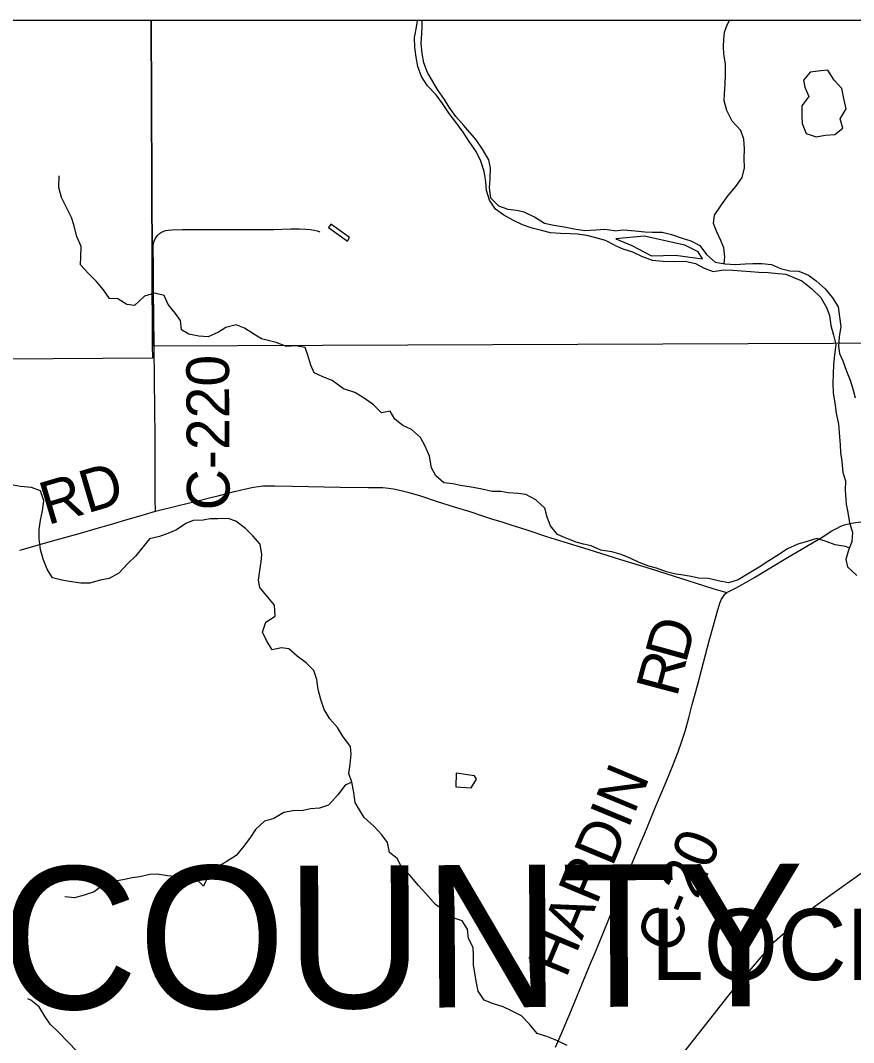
# Model space of a CAD drawing. Extents: x -87 to 2145, y -2128 to 440.
# Drawn here: x 904.904 to 906.012, y 243.878 to 245.238 of the extents above; entities that cross this region are included whole.
import ezdxf

# ---------------------------------------------------------------- set-up
doc = ezdxf.new("R2010")
doc.units = 0
for name, color, linetype in [('GM_X_Corporation_Text', 7, 'Continuous'), ('GM_X_County_Road', 7, 'Continuous'), ('GM_X_County_Road_Text', 7, 'Continuous'), ('GM_X_County_Text', 7, 'Continuous'), ('GM_X_Major_River', 7, 'Continuous'), ('GM_X_Minor_Lake', 7, 'Continuous'), ('GM_X_Minor_River', 7, 'Continuous'), ('GM_X_Rail_Line', 7, 'Continuous'), ('GM_X_Township_Text', 7, 'Continuous'), ('SH_Cut_Line', 7, 'Continuous'), ('SN_P_Text', 7, 'Continuous')]:
    doc.layers.add(name, color=color, linetype=linetype)

msp = doc.modelspace()

# ---------------------------------------------------------------- linework, layer by layer
at = {"layer": 'GM_X_County_Road'}
for points in [[(905.0835, 244.5851), (905.0833, 244.6019), (905.0832, 244.6199), (905.0832, 244.6373), (905.0831, 244.6597), (905.0831, 244.6852), (905.0826, 244.7206), (905.0819, 244.802), (905.0813, 244.847), (905.081, 244.8754), (905.081, 244.8934), (905.0809, 244.9089), (905.0809, 244.912), (905.0803, 244.9344), (905.0804, 244.9381), (905.081, 244.9418), (905.0819, 244.9448), (905.0831, 244.9476), (905.0847, 244.9503), (905.0867, 244.9527), (905.0889, 244.9548), (905.0915, 244.9565), (905.0937, 244.9576), (905.0967, 244.9586), (905.1003, 244.9593), (905.1053, 244.9598), (905.1196, 244.9599), (905.1326, 244.96), (905.1451, 244.9601), (905.178, 244.9601), (905.2029, 244.9601), (905.2209, 244.96), (905.2408, 244.9602), (905.2638, 244.9608), (905.275, 244.961), (905.2836, 244.9607), (905.2898, 244.9601), (905.2947, 244.9592), (905.2989, 244.9582), (905.3012, 244.9573), (905.3023, 244.9567)], [(905.0835, 244.5851), (905.1143, 244.5928), (905.1364, 244.5982), (905.1555, 244.6029), (905.1682, 244.606), (905.1886, 244.6113), (905.2037, 244.615), (905.214, 244.6171), (905.2207, 244.6182), (905.2262, 244.6188), (905.2317, 244.6191), (905.2423, 244.6191), (905.2659, 244.6186), (905.3291, 244.6174), (905.3664, 244.6168), (905.3775, 244.6168), (905.3862, 244.6167), (905.3935, 244.6161), (905.4002, 244.6152), (905.4105, 244.613), (905.4195, 244.6107), (905.4361, 244.6056), (905.4585, 244.5983), (905.481, 244.591), (905.5018, 244.5847), (905.5189, 244.579), (905.5308, 244.5753), (905.5444, 244.5709), (905.5562, 244.5672), (905.5775, 244.5605), (905.604, 244.5515), (905.6268, 244.5445), (905.6589, 244.5346), (905.7025, 244.5211), (905.7417, 244.509), (905.814, 244.4861), (905.8263, 244.482), (905.8436, 244.477)], [(904.9029, 244.5333), (904.9202, 244.5383), (904.9466, 244.5457), (904.9836, 244.5561), (905.0045, 244.5622), (905.0236, 244.5677), (905.0427, 244.5733), (905.069, 244.5809), (905.0835, 244.5851)], [(905.8436, 244.477), (905.8543, 244.4824), (905.8642, 244.4878), (905.8798, 244.4968), (905.9245, 244.5236), (905.9705, 244.5509), (905.9837, 244.559), (905.9896, 244.5623), (905.9957, 244.5653), (906.0003, 244.567), (906.0055, 244.5685), (906.0122, 244.5697), (906.0319, 244.5725), (906.0429, 244.5739), (906.0558, 244.5756), (906.0663, 244.5772)], [(905.616, 243.8719), (905.6238, 243.8901), (905.6369, 243.9217), (905.644, 243.9389), (905.652, 243.9585), (905.661, 243.9802), (905.668, 243.9969), (905.6792, 244.0239), (905.6867, 244.0422), (905.6944, 244.0606), (905.7039, 244.0829), (905.7145, 244.1087), (905.7303, 244.1466), (905.7337, 244.1546), (905.7418, 244.1741), (905.7482, 244.1896), (905.7629, 244.2252), (905.7718, 244.247), (905.7789, 244.265), (905.7835, 244.2779), (905.7882, 244.2927), (905.7931, 244.3101), (905.7978, 244.3281), (905.8046, 244.3533), (905.8154, 244.3942), (905.8205, 244.4128), (905.8259, 244.4331), (905.831, 244.451), (905.8347, 244.4629), (905.8369, 244.4682), (905.8392, 244.4722), (905.8413, 244.4748), (905.8436, 244.477)]]:
    msp.add_lwpolyline(points, dxfattribs=at)
at = {"layer": 'GM_X_Major_River'}
for points in [[(905.6953, 244.9386), (905.6824, 244.9455), (905.6696, 244.9492), (905.6574, 244.9521), (905.6449, 244.9539), (905.6354, 244.9544), (905.6225, 244.9547), (905.6092, 244.9557), (905.5974, 244.9586), (905.5849, 244.9619), (905.5721, 244.9663), (905.56, 244.9719), (905.5472, 244.979), (905.5359, 244.9872), (905.5278, 244.9992), (905.5242, 245.0119), (905.5229, 245.0241), (905.5209, 245.0371), (905.5166, 245.0509), (905.5104, 245.064), (905.5011, 245.0772), (905.4929, 245.0895), (905.4833, 245.1031), (905.4744, 245.1143), (905.4655, 245.1278), (905.457, 245.1394), (905.4454, 245.1511), (905.4376, 245.1638), (905.4325, 245.1769), (905.4305, 245.1892), (905.4288, 245.2022), (905.4283, 245.2155), (905.4309, 245.2292), (905.432, 245.2383)], [(905.6945, 244.9584), (905.6812, 244.9601), (905.6694, 244.9591), (905.6549, 244.9583), (905.6405, 244.9604), (905.6272, 244.963), (905.6136, 244.9655), (905.6014, 244.9681), (905.5879, 244.9763), (905.5743, 244.9831), (905.5641, 244.9852), (905.5527, 244.9869), (905.5402, 244.991), (905.5297, 245.0018), (905.5281, 245.0156), (905.5291, 245.0278), (905.5293, 245.0415), (905.5269, 245.053), (905.5188, 245.0669), (905.5103, 245.0793), (905.4939, 245.0987), (905.4834, 245.1103), (905.4745, 245.1231), (905.4683, 245.1331), (905.4586, 245.1463), (905.4512, 245.1594), (905.4457, 245.169), (905.4406, 245.1817), (905.4382, 245.1943), (905.4369, 245.2081), (905.4379, 245.2207), (905.4385, 245.2302), (905.4383, 245.2383)], [(905.6945, 244.9584), (905.7065, 244.9597), (905.7217, 244.9584), (905.7349, 244.9568), (905.7444, 244.9565), (905.7577, 244.9564), (905.7702, 244.9536), (905.7844, 244.9485), (905.7957, 244.9451), (905.8077, 244.9386), (905.8167, 244.9268), (905.8285, 244.9165), (905.8414, 244.9145), (905.8547, 244.9136), (905.8684, 244.9143), (905.8783, 244.9147), (905.8904, 244.915), (905.9033, 244.9134), (905.9153, 244.9084), (905.9277, 244.9053), (905.9395, 244.9048), (905.9526, 244.8994), (905.9626, 244.8918), (905.9748, 244.8811), (905.9842, 244.8693), (905.9918, 244.8572), (905.9936, 244.8438), (905.9954, 244.8312), (905.9931, 244.8175), (905.9922, 244.8046), (905.9938, 244.795), (905.998, 244.7853), (906.0032, 244.7718), (906.0081, 244.7598), (906.0115, 244.7482), (906.0145, 244.7363)], [(905.8116, 244.921), (905.8055, 244.9306), (905.7879, 244.9393), (905.7336, 244.9511), (905.6959, 244.9479)], [(905.6953, 244.9386), (905.7056, 244.9346), (905.7184, 244.9303), (905.7304, 244.9246), (905.7446, 244.9195), (905.759, 244.9178), (905.7735, 244.9177), (905.7883, 244.9179), (905.8019, 244.9148), (905.8138, 244.9086), (905.8258, 244.9044), (905.8396, 244.9065), (905.8517, 244.9061), (905.8635, 244.9053), (905.8752, 244.9041), (905.8862, 244.9033), (905.8988, 244.9029), (905.912, 244.9016), (905.9222, 244.9005), (905.9339, 244.8959), (905.9436, 244.8917), (905.9569, 244.8813), (905.9687, 244.8695), (905.9769, 244.8555), (905.9804, 244.8458), (905.9822, 244.8324), (905.9859, 244.8193), (905.9889, 244.807), (905.9869, 244.7933), (905.9857, 244.7804), (905.9848, 244.7557), (905.9855, 244.7423), (905.9873, 244.7293), (905.9895, 244.7155), (905.9924, 244.7009), (905.9937, 244.6841), (905.9948, 244.6734), (905.9952, 244.6634), (905.9967, 244.6516), (905.9981, 244.6366), (906.0015, 244.6255), (906.0014, 244.6133), (906.0027, 244.5945), (906.005, 244.5834), (906.0071, 244.5696), (906.0109, 244.5573), (906.01, 244.5447), (906.0055, 244.5335), (906.002, 244.521), (906.0043, 244.5114), (906.0168, 244.4999)], [(905.6959, 244.9479), (905.7172, 244.9388), (905.7437, 244.9252), (905.7757, 244.926), (905.8116, 244.921)]]:
    msp.add_lwpolyline(points, dxfattribs=at)
at = {"layer": 'GM_X_Minor_Lake'}
for points in [[(905.9549, 245.1696), (905.9458, 245.1589), (905.9477, 245.1493), (905.953, 245.1373), (905.9438, 245.1247), (905.9434, 245.1113), (905.9441, 245.101), (905.9494, 245.0879), (905.9625, 245.0836), (905.9748, 245.0857)], [(905.9748, 245.0857), (905.9877, 245.0865), (905.9983, 245.0949), (905.9945, 245.1072), (906.0026, 245.1206), (905.9993, 245.1345), (905.9967, 245.1479), (905.9868, 245.159), (905.9782, 245.1719), (905.9687, 245.1714), (905.9549, 245.1696)], [(905.3168, 244.967), (905.3137, 244.9629), (905.3391, 244.9444)], [(905.3391, 244.9444), (905.3415, 244.9493), (905.3168, 244.967)], [(905.508, 244.2333), (905.4837, 244.2365), (905.4833, 244.2185)], [(905.4833, 244.2185), (905.5038, 244.217), (905.5105, 244.2286), (905.508, 244.2333)]]:
    msp.add_lwpolyline(points, dxfattribs=at)
at = {"layer": 'GM_X_Minor_River'}
for points in [[(905.8402, 244.9147), (905.8413, 244.9236), (905.8399, 244.9359), (905.8356, 244.9456), (905.83, 244.958), (905.8262, 244.968), (905.8273, 244.9794), (905.8366, 244.9928), (905.8454, 245.0054), (905.856, 245.0173), (905.8644, 245.0292), (905.8672, 245.042), (905.8669, 245.0546), (905.8673, 245.0676), (905.8666, 245.0802), (905.8625, 245.0918), (905.8511, 245.1044), (905.8436, 245.1184), (905.8403, 245.1314), (905.8406, 245.141), (905.8418, 245.1531), (905.8419, 245.1668), (905.842, 245.1802), (905.8398, 245.194), (905.8394, 245.2035), (905.8398, 245.2131), (905.8408, 245.2226), (905.8442, 245.2323), (905.8472, 245.2383)], [(905.691, 244.5311), (905.6763, 244.5333), (905.6631, 244.5393), (905.6533, 244.5414), (905.6431, 244.5439), (905.631, 244.5488), (905.6185, 244.5544), (905.6093, 244.5656), (905.6046, 244.5772), (905.6018, 244.5891), (905.5895, 244.6004), (905.5763, 244.6075), (905.5657, 244.6089), (905.5528, 244.6095), (905.5429, 244.6113), (905.5315, 244.6115), (905.516, 244.6149), (905.5038, 244.6171), (905.4894, 244.6193), (905.4792, 244.6218), (905.4671, 244.6232), (905.4566, 244.6322), (905.4507, 244.643), (905.448, 244.6583), (905.4426, 244.6717), (905.436, 244.6833), (905.424, 244.6939), (905.4127, 244.6991), (905.4019, 244.7077), (905.396, 244.7185), (905.3842, 244.7161), (905.3738, 244.7266), (905.3614, 244.7356), (905.349, 244.7431), (905.3339, 244.748), (905.3185, 244.7594), (905.3061, 244.7639), (905.2948, 244.7695), (905.2904, 244.7798), (905.2861, 244.7929), (905.2829, 244.8033), (905.2704, 244.8054), (905.2578, 244.8046), (905.2443, 244.8098), (905.2246, 244.8148), (905.2129, 244.8215), (905.2021, 244.829), (905.1907, 244.8334), (905.177, 244.8299), (905.1673, 244.8236), (905.1535, 244.8174), (905.1413, 244.8181), (905.1281, 244.821), (905.1183, 244.8266), (905.1167, 244.8388), (905.11, 244.8485), (905.1004, 244.8601), (905.0949, 244.8721), (905.0824, 244.8754), (905.069, 244.8715), (905.0555, 244.8588), (905.0456, 244.8601), (905.0336, 244.868), (905.0222, 244.8683), (905.0144, 244.8799), (905.0052, 244.8908), (904.994, 244.9021), (904.9836, 244.9133), (904.9842, 244.9236), (904.9845, 244.9377), (904.979, 244.9508), (904.9748, 244.9662), (904.9716, 244.9762), (904.965, 244.9893), (904.9584, 245.0028), (904.9549, 245.0158), (904.9552, 245.0314)], [(904.9287, 244.5483), (904.9286, 244.5609), (904.9304, 244.5734), (904.9333, 244.5859), (904.9351, 244.5989), (904.9305, 244.6123), (904.9184, 244.6168), (904.904, 244.6182), (904.8941, 244.62)], [(905.6313, 243.8742), (905.6177, 243.881), (905.6045, 243.8862), (905.5913, 243.8903), (905.5813, 243.9027), (905.5705, 243.9136), (905.558, 243.92), (905.5464, 243.9256), (905.5335, 243.9296), (905.5207, 243.9345), (905.513, 243.9465), (905.5109, 243.9579), (905.5088, 243.9679), (905.5068, 243.9817), (905.5067, 243.9946), (905.5062, 244.0045), (905.5, 244.0169), (905.4987, 244.0291), (905.4917, 244.0403), (905.4796, 244.044), (905.4684, 244.0534), (905.456, 244.062), (905.443, 244.0772), (905.4337, 244.0873), (905.4219, 244.1009), (905.4114, 244.111), (905.4052, 244.1233), (905.3951, 244.1312), (905.3923, 244.1446), (905.3849, 244.1546), (905.3745, 244.1655), (905.3611, 244.1776), (905.3552, 244.1881), (905.3493, 244.1977), (905.3473, 244.2111), (905.345, 244.2249), (905.341, 244.2364), (905.3424, 244.2486), (905.3438, 244.2619), (905.3429, 244.2722), (905.3333, 244.285), (905.3256, 244.2974), (905.3155, 244.309), (905.3078, 244.3214), (905.3035, 244.3348), (905.3, 244.3482), (905.2984, 244.3612), (905.2941, 244.3735), (905.284, 244.3833), (905.272, 244.3923), (905.2608, 244.4021), (905.2513, 244.4034), (905.2387, 244.4006), (905.2314, 244.413), (905.2259, 244.4242), (905.2304, 244.4378), (905.2427, 244.4456), (905.2419, 244.4601), (905.233, 244.4709), (905.2226, 244.4837), (905.2205, 244.4933), (905.2223, 244.5062), (905.2241, 244.518), (905.225, 244.5275), (905.223, 244.5413), (905.213, 244.5526), (905.2033, 244.5623), (905.1906, 244.5721), (905.1804, 244.5754), (905.1667, 244.5753), (905.1564, 244.5751), (905.1469, 244.5734), (905.1335, 244.573), (905.1239, 244.569), (905.1116, 244.5604), (905.102, 244.5565), (905.089, 244.5518), (905.0756, 244.5486), (905.0666, 244.5374), (905.0568, 244.5254), (905.0467, 244.5157), (905.0347, 244.5026), (905.022, 244.4956), (905.0098, 244.4936), (904.9964, 244.4893), (904.9842, 244.4895), (904.9717, 244.4913), (904.9588, 244.4935), (904.9467, 244.4968), (904.9393, 244.508), (904.9343, 244.5215), (904.9307, 244.5345), (904.9287, 244.5483)], [(906.0066, 244.5363), (906.0015, 244.5382), (905.9879, 244.5406), (905.9762, 244.5448), (905.9634, 244.5491), (905.9477, 244.5439), (905.9381, 244.5412), (905.9246, 244.5352), (905.9102, 244.5258), (905.8997, 244.519), (905.8868, 244.511), (905.8736, 244.5028), (905.8589, 244.4941), (905.8462, 244.49), (905.8322, 244.4924), (905.8194, 244.4956), (905.8061, 244.496), (905.7963, 244.4983), (905.7857, 244.5002), (905.7759, 244.5017), (905.7635, 244.5044), (905.7503, 244.5095), (905.7402, 244.5121), (905.727, 244.5172), (905.7151, 244.5226), (905.7031, 244.5276), (905.691, 244.5311)], [(905.345, 244.2249), (905.3361, 244.2205), (905.3263, 244.2077), (905.3139, 244.1943), (905.302, 244.1899), (905.2898, 244.1891), (905.2799, 244.187), (905.2669, 244.1865), (905.2543, 244.1845), (905.2412, 244.1764), (905.2286, 244.1728), (905.2166, 244.1616), (905.2099, 244.1515), (905.2013, 244.1394), (905.1911, 244.1271), (905.1776, 244.1186), (905.1645, 244.1112), (905.1533, 244.0989), (905.1473, 244.0864), (905.1365, 244.0974), (905.1231, 244.0927), (905.1095, 244.0994), (905.0996, 244.1), (905.0856, 244.1022), (905.0761, 244.1017), (905.0627, 244.0989), (905.0524, 244.0972), (905.0421, 244.0952), (905.0257, 244.0921), (905.0153, 244.0892), (905.0018, 244.0788), (904.9888, 244.0745), (904.9758, 244.071), (904.9629, 244.072)], [(904.9791, 243.8666), (904.9672, 243.8787), (904.9545, 243.8919), (904.9433, 243.9028), (904.9367, 243.9125), (904.9286, 243.9256), (904.9177, 243.9346), (904.9136, 243.9363)]]:
    msp.add_lwpolyline(points, dxfattribs=at)
at = {"layer": 'GM_X_Rail_Line'}
msp.add_lwpolyline([(905.7197, 243.78), (905.8467, 243.9418), (905.9067, 244.0123), (905.9593, 244.0583), (906.3124, 244.3103), (906.3342, 244.3393), (906.3431, 244.3841), (906.3496, 244.5191), (906.3821, 244.79), (906.4076, 245.0369), (906.4158, 245.0627), (906.4455, 245.1261), (906.4912, 245.2383)], dxfattribs=at)
at = {"layer": 'GM_X_Township_Text'}
msp.add_lwpolyline([(906.6556, 243.8002), (906.6556, 245.2383), (903.0658, 245.2383), (903.0658, 245.2369), (903.0658, 245.2251), (903.0663, 245.1872), (903.067, 245.1512), (903.0676, 245.1121), (903.0678, 245.0698), (903.0682, 245.0313), (903.0686, 244.9928), (903.0689, 244.9618), (903.0691, 244.9288), (903.0691, 244.9021), (903.0694, 244.8655), (903.0697, 244.8152), (903.0703, 244.7906), (903.0769, 244.5146), (903.0773, 243.7824)], dxfattribs=at)
at = {"layer": 'SH_Cut_Line'}
msp.add_lwpolyline([(906.6556, 243.8002), (906.6556, 245.2383), (899.8556, 245.2383), (899.8556, 243.7932)], dxfattribs=at)
at = {"layer": 'SN_P_Text'}
for points in [[(905.0776, 245.2383), (904.0759, 245.2383), (904.0804, 244.7827), (905.0798, 244.7894), (905.0797, 244.8054)], [(906.094, 245.2383), (905.0776, 245.2383), (905.0797, 244.8054), (906.0982, 244.8092)]]:
    msp.add_lwpolyline(points, close=True, dxfattribs=at)

# ---------------------------------------------------------------- texts
at = {"layer": 'GM_X_Corporation_Text'}
msp.add_text('LOCKINGTON', height=0.0947, rotation=0, dxfattribs=at).set_placement((905.7428, 243.9615))
at = {"layer": 'GM_X_County_Road_Text'}
for s, height, rotation, p in [('C-220', 0.05682, 90.2738, (905.1823, 244.5865)), ('RD', 0.05682, 16.4662, (904.9399, 244.5666)), ('D', 0.0568, 74.573, (905.7891, 244.3816)), ('R', 0.0568, 75.1312, (905.7772, 244.3366)), ('HARDIN', 0.05682, 67.4199, (905.6298, 243.9627)), ('C-20', 0.05682, 67.5712, (905.7741, 243.9934))]:
    msp.add_text(s, height=height, rotation=rotation, dxfattribs=at).set_placement(p)
at = {"layer": 'GM_X_County_Text'}
msp.add_text('SHELBY COUNTY', height=0.189394, rotation=0.2267, dxfattribs=at).set_placement((903.8078, 243.9183))

doc.saveas('drawing.dxf')
